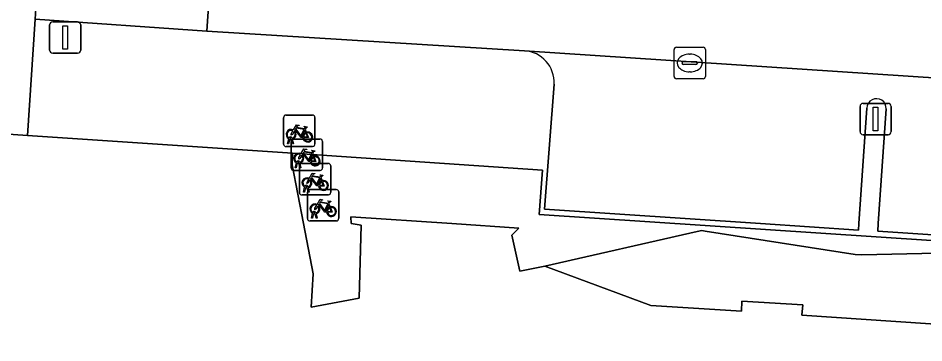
# Model space of a CAD drawing. Extents: x 161848 to 162726, y 385382 to 386521.
# Drawn here: x 161953.99 to 161982.82, y 385996.2 to 386006.55 of the extents above; entities that cross this region are included whole.
import ezdxf

# ---------------------------------------------------------------- set-up
doc = ezdxf.new("R2010")
doc.units = 0
for name, color, linetype in [('IMGEO_Fietsenrek', 7, 'Continuous'), ('IMGEO_Kolk', 7, 'Continuous'), ('IMGEO_Lichtmast', 7, 'Continuous'), ('IMGEO_Pand', 7, 'Continuous'), ('IMGEO_Pand_overbouw', 7, 'Continuous'), ('IMGEO_Parkeervlak_open', 7, 'Continuous'), ('IMGEO_Rijbaan_lokaal_open', 7, 'Continuous'), ('IMGEO_Voetpad_open', 7, 'Continuous')]:
    doc.layers.add(name, color=color, linetype=linetype)

msp = doc.modelspace()

# ---------------------------------------------------------------- linework, layer by layer
at = {"layer": 'IMGEO_Fietsenrek'}
for p, q in [((161962.438, 386002.533), (161962.438, 386003.374)), ((161962.438, 386003.374), (161962.438, 386002.533)), ((161962.513, 386003.458), (161963.354, 386003.458)), ((161963.354, 386003.458), (161962.513, 386003.458)), ((161963.438, 386003.383), (161963.438, 386002.542)), ((161963.438, 386002.542), (161963.438, 386003.383)), ((161962.707, 386002.725), (161962.708, 386002.718)), ((161963.125, 386003.007), (161963.161, 386002.912)), ((161963.363, 386002.458), (161962.522, 386002.458)), ((161962.522, 386002.458), (161963.363, 386002.458)), ((161962.565, 386002.542), (161962.604, 386002.702)), ((161962.599, 386002.542), (161962.565, 386002.542)), ((161962.634, 386002.69), (161962.599, 386002.542)), ((161962.676, 386002.714), (161962.675, 386002.718)), ((161962.679, 386001.771), (161962.679, 386002.612)), ((161962.679, 386002.612), (161962.679, 386001.771)), ((161962.717, 386002.542), (161962.683, 386002.684)), ((161962.715, 386002.688), (161962.75, 386002.542)), ((161962.75, 386002.542), (161962.717, 386002.542)), ((161962.754, 386002.696), (161963.595, 386002.696)), ((161963.595, 386002.696), (161962.754, 386002.696)), ((161963.679, 386002.621), (161963.679, 386001.78)), ((161963.679, 386001.78), (161963.679, 386002.621)), ((161963.366, 386002.245), (161963.402, 386002.15)), ((161962.806, 386001.78), (161962.845, 386001.94)), ((161962.875, 386001.928), (161962.84, 386001.78)), ((161962.917, 386001.952), (161962.916, 386001.956)), ((161962.958, 386001.78), (161962.924, 386001.922)), ((161962.948, 386001.963), (161962.949, 386001.956)), ((161962.956, 386001.926), (161962.991, 386001.78)), ((161963.016, 386001.917), (161963.857, 386001.917)), ((161963.857, 386001.917), (161963.016, 386001.917)), ((161963.604, 386001.696), (161962.763, 386001.696)), ((161962.763, 386001.696), (161963.604, 386001.696)), ((161962.84, 386001.78), (161962.806, 386001.78)), ((161962.941, 386000.992), (161962.941, 386001.833)), ((161962.941, 386001.833), (161962.941, 386000.992)), ((161962.991, 386001.78), (161962.958, 386001.78)), ((161963.941, 386001.842), (161963.941, 386001.001)), ((161963.941, 386001.001), (161963.941, 386001.842)), ((161963.628, 386001.466), (161963.664, 386001.371)), ((161963.068, 386001.001), (161963.107, 386001.161)), ((161963.102, 386001.001), (161963.068, 386001.001)), ((161963.137, 386001.149), (161963.102, 386001.001)), ((161963.179, 386001.173), (161963.178, 386001.177)), ((161963.22, 386001.001), (161963.186, 386001.143)), ((161963.195, 386000.161), (161963.195, 386001.002)), ((161963.195, 386001.002), (161963.195, 386000.161)), ((161963.21, 386001.184), (161963.211, 386001.177)), ((161963.218, 386001.147), (161963.253, 386001.001)), ((161963.253, 386001.001), (161963.22, 386001.001)), ((161963.27, 386001.086), (161964.111, 386001.086)), ((161964.111, 386001.086), (161963.27, 386001.086)), ((161964.195, 386001.011), (161964.195, 386000.17)), ((161964.195, 386000.17), (161964.195, 386001.011)), ((161963.866, 386000.917), (161963.025, 386000.917)), ((161963.025, 386000.917), (161963.866, 386000.917)), ((161963.882, 386000.635), (161963.918, 386000.54)), ((161963.322, 386000.17), (161963.361, 386000.33)), ((161963.356, 386000.17), (161963.322, 386000.17)), ((161963.391, 386000.318), (161963.356, 386000.17)), ((161963.433, 386000.342), (161963.432, 386000.346)), ((161963.474, 386000.17), (161963.44, 386000.312)), ((161963.464, 386000.353), (161963.465, 386000.346)), ((161963.472, 386000.316), (161963.507, 386000.17)), ((161963.507, 386000.17), (161963.474, 386000.17)), ((161964.12, 386000.086), (161963.279, 386000.086)), ((161963.279, 386000.086), (161964.12, 386000.086))]:
    msp.add_line(p, q, dxfattribs=at)
for points in [[(161962.751, 386002.984), (161962.846, 386003.148), (161962.932, 386003.134), (161962.934, 386003.125), (161962.878, 386003.114), (161962.851, 386003.069), (161963.107, 386003.028)], [(161963.094, 386003.003), (161962.837, 386003.044), (161962.82, 386003.015), (161962.987, 386002.795), (161963.094, 386003.003)], [(161963.107, 386003.028), (161963.132, 386003.077), (161963.126, 386003.081), (161963.103, 386003.085), (161963.091, 386003.092), (161963.09, 386003.095), (161963.092, 386003.1), (161963.187, 386003.085), (161963.189, 386003.075), (161963.179, 386003.062), (161963.167, 386003.056), (161963.153, 386003.062), (161963.125, 386003.007)], [(161962.772, 386002.932), (161962.72, 386002.842), (161962.68, 386002.817), (161962.681, 386002.864), (161962.736, 386002.958)], [(161963.047, 386002.74), (161962.997, 386002.74), (161962.806, 386002.991), (161962.787, 386002.959)], [(161963.142, 386002.905), (161963.112, 386002.982), (161963.003, 386002.764), (161963.046, 386002.764)], [(161963.076, 386002.764), (161963.196, 386002.763), (161963.152, 386002.877)], [(161963.172, 386002.884), (161963.227, 386002.739), (161963.077, 386002.739)], [(161963.013, 386002.17), (161962.961, 386002.08), (161962.921, 386002.055), (161962.922, 386002.102), (161962.977, 386002.196)], [(161962.992, 386002.222), (161963.087, 386002.386), (161963.173, 386002.372), (161963.175, 386002.363), (161963.119, 386002.352), (161963.092, 386002.307), (161963.348, 386002.266)], [(161963.288, 386001.978), (161963.238, 386001.978), (161963.047, 386002.229), (161963.028, 386002.197)], [(161963.335, 386002.241), (161963.078, 386002.282), (161963.061, 386002.253), (161963.228, 386002.033), (161963.335, 386002.241)], [(161963.383, 386002.143), (161963.353, 386002.22), (161963.244, 386002.002), (161963.287, 386002.002)], [(161963.348, 386002.266), (161963.373, 386002.315), (161963.367, 386002.319), (161963.344, 386002.323), (161963.332, 386002.33), (161963.331, 386002.333), (161963.333, 386002.338), (161963.428, 386002.323), (161963.43, 386002.313), (161963.42, 386002.3), (161963.408, 386002.294), (161963.394, 386002.3), (161963.366, 386002.245)], [(161963.317, 386002.002), (161963.437, 386002.001), (161963.393, 386002.115)], [(161963.413, 386002.122), (161963.468, 386001.977), (161963.318, 386001.977)], [(161963.254, 386001.443), (161963.349, 386001.607), (161963.435, 386001.593), (161963.437, 386001.584), (161963.381, 386001.573), (161963.354, 386001.528), (161963.61, 386001.487)], [(161963.275, 386001.391), (161963.223, 386001.301), (161963.183, 386001.276), (161963.184, 386001.323), (161963.239, 386001.417)], [(161963.55, 386001.199), (161963.5, 386001.199), (161963.309, 386001.45), (161963.29, 386001.418)], [(161963.597, 386001.462), (161963.34, 386001.503), (161963.323, 386001.474), (161963.49, 386001.254), (161963.597, 386001.462)], [(161963.645, 386001.364), (161963.615, 386001.441), (161963.506, 386001.223), (161963.549, 386001.223)], [(161963.579, 386001.223), (161963.699, 386001.222), (161963.655, 386001.336)], [(161963.675, 386001.343), (161963.73, 386001.198), (161963.58, 386001.198)], [(161963.61, 386001.487), (161963.635, 386001.536), (161963.629, 386001.54), (161963.606, 386001.544), (161963.594, 386001.551), (161963.593, 386001.554), (161963.595, 386001.559), (161963.69, 386001.544), (161963.692, 386001.534), (161963.682, 386001.521), (161963.67, 386001.515), (161963.656, 386001.521), (161963.628, 386001.466)], [(161963.508, 386000.612), (161963.603, 386000.776), (161963.689, 386000.762), (161963.691, 386000.753), (161963.635, 386000.742), (161963.608, 386000.697), (161963.864, 386000.656)], [(161963.864, 386000.656), (161963.889, 386000.705), (161963.883, 386000.709), (161963.86, 386000.713), (161963.848, 386000.72), (161963.847, 386000.723), (161963.849, 386000.728), (161963.944, 386000.713), (161963.946, 386000.703), (161963.936, 386000.69), (161963.924, 386000.684), (161963.91, 386000.69), (161963.882, 386000.635)], [(161963.529, 386000.56), (161963.477, 386000.47), (161963.437, 386000.445), (161963.438, 386000.492), (161963.493, 386000.586)], [(161963.804, 386000.368), (161963.754, 386000.368), (161963.563, 386000.619), (161963.544, 386000.587)], [(161963.851, 386000.631), (161963.594, 386000.672), (161963.577, 386000.643), (161963.744, 386000.423), (161963.851, 386000.631)], [(161963.899, 386000.533), (161963.869, 386000.61), (161963.76, 386000.392), (161963.803, 386000.392)], [(161963.833, 386000.392), (161963.953, 386000.391), (161963.909, 386000.505)], [(161963.929, 386000.512), (161963.984, 386000.367), (161963.834, 386000.367)]]:
    msp.add_lwpolyline(points, dxfattribs=at)
for centre, radius, start, end in [((161962.516, 386003.38), 0.0779, 92.4484, 184.2845), ((161962.516, 386003.38), 0.0779, 92.4484, 184.2845), ((161963.36, 386003.38), 0.0779, 2.4484, 94.2845), ((161963.36, 386003.38), 0.0779, 2.4484, 94.2845), ((161962.678, 386002.843), 0.159, 62.6766, 242.1369), ((161962.678, 386002.843), 0.129, 63.3192, 238.903), ((161962.658, 386002.714), 0.0499, 12.8025, 158.6934), ((161962.658, 386002.714), 0.0174, 12.8025, 163.4502), ((161962.678, 386002.843), 0.129, 283.6043, 43.4302), ((161962.678, 386002.843), 0.159, 283.5766, 46.6042), ((161963.205, 386002.759), 0.159, 113.3408, 178.3217), ((161963.205, 386002.759), 0.159, 187.0065, 105.7708), ((161963.205, 386002.759), 0.129, 113.923, 177.9556), ((161963.205, 386002.759), 0.129, 188.6715, 104.5883), ((161962.516, 386002.536), 0.0779, 182.4484, 274.2845), ((161962.516, 386002.536), 0.0779, 182.4484, 274.2845), ((161962.678, 386002.843), 0.159, 253.9967, 271.7867), ((161962.678, 386002.843), 0.129, 253.415, 269.0204), ((161962.757, 386002.618), 0.0779, 92.4484, 184.2845), ((161962.757, 386002.618), 0.0779, 92.4484, 184.2845), ((161963.36, 386002.536), 0.0779, 272.4484, 4.2845), ((161963.36, 386002.536), 0.0779, 272.4484, 4.2845), ((161963.601, 386002.618), 0.0779, 2.4484, 94.2845), ((161963.601, 386002.618), 0.0779, 2.4484, 94.2845), ((161962.919, 386002.081), 0.159, 62.6766, 242.1369), ((161962.919, 386002.081), 0.129, 63.3192, 238.903), ((161962.919, 386002.081), 0.129, 283.6043, 43.4302), ((161962.919, 386002.081), 0.159, 283.5766, 46.6042), ((161963.446, 386001.997), 0.159, 187.0065, 105.7708), ((161962.899, 386001.952), 0.0499, 12.8025, 158.6934), ((161962.919, 386002.081), 0.159, 253.9967, 271.7867), ((161962.899, 386001.952), 0.0174, 12.8025, 163.4502), ((161962.919, 386002.081), 0.129, 253.415, 269.0204), ((161963.019, 386001.839), 0.0779, 92.4484, 184.2845), ((161963.019, 386001.839), 0.0779, 92.4484, 184.2845), ((161963.446, 386001.997), 0.159, 113.3408, 178.3217), ((161963.446, 386001.997), 0.129, 113.923, 177.9556), ((161963.446, 386001.997), 0.129, 188.6715, 104.5883), ((161963.863, 386001.839), 0.0779, 2.4484, 94.2845), ((161963.863, 386001.839), 0.0779, 2.4484, 94.2845), ((161962.757, 386001.774), 0.0779, 182.4484, 274.2845), ((161962.757, 386001.774), 0.0779, 182.4484, 274.2845), ((161963.601, 386001.774), 0.0779, 272.4484, 4.2845), ((161963.601, 386001.774), 0.0779, 272.4484, 4.2845), ((161963.181, 386001.302), 0.159, 62.6766, 242.1369), ((161963.181, 386001.302), 0.129, 63.3192, 238.903), ((161963.181, 386001.302), 0.129, 283.6043, 43.4302), ((161963.181, 386001.302), 0.159, 283.5766, 46.6042), ((161963.708, 386001.218), 0.159, 113.3408, 178.3217), ((161963.708, 386001.218), 0.159, 187.0065, 105.7708), ((161963.708, 386001.218), 0.129, 113.923, 177.9556), ((161963.708, 386001.218), 0.129, 188.6715, 104.5883), ((161963.019, 386000.995), 0.0779, 182.4484, 274.2845), ((161963.019, 386000.995), 0.0779, 182.4484, 274.2845), ((161963.161, 386001.173), 0.0499, 12.8025, 158.6934), ((161963.181, 386001.302), 0.159, 253.9967, 271.7867), ((161963.161, 386001.173), 0.0174, 12.8025, 163.4502), ((161963.181, 386001.302), 0.129, 253.415, 269.0204), ((161963.273, 386001.008), 0.0779, 92.4484, 184.2845), ((161963.273, 386001.008), 0.0779, 92.4484, 184.2845), ((161963.863, 386000.995), 0.0779, 272.4484, 4.2845), ((161963.863, 386000.995), 0.0779, 272.4484, 4.2845), ((161964.117, 386001.008), 0.0779, 2.4484, 94.2845), ((161964.117, 386001.008), 0.0779, 2.4484, 94.2845), ((161963.435, 386000.471), 0.159, 62.6766, 242.1369), ((161963.435, 386000.471), 0.129, 63.3192, 238.903), ((161963.435, 386000.471), 0.129, 283.6043, 43.4302), ((161963.435, 386000.471), 0.159, 283.5766, 46.6042), ((161963.962, 386000.387), 0.159, 113.3408, 178.3217), ((161963.962, 386000.387), 0.159, 187.0065, 105.7708), ((161963.962, 386000.387), 0.129, 113.923, 177.9556), ((161963.962, 386000.387), 0.129, 188.6715, 104.5883), ((161963.273, 386000.164), 0.0779, 182.4484, 274.2845), ((161963.273, 386000.164), 0.0779, 182.4484, 274.2845), ((161963.415, 386000.342), 0.0499, 12.8025, 158.6934), ((161963.435, 386000.471), 0.159, 253.9967, 271.7867), ((161963.415, 386000.342), 0.0174, 12.8025, 163.4502), ((161963.435, 386000.471), 0.129, 253.415, 269.0204), ((161964.117, 386000.164), 0.0779, 272.4484, 4.2845), ((161964.117, 386000.164), 0.0779, 272.4484, 4.2845)]:
    msp.add_arc(centre, radius, start, end, dxfattribs=at)
at = {"layer": 'IMGEO_Kolk'}
for p, q in [((161974.945, 386005.617), (161975.797, 386005.617)), ((161974.87, 386004.691), (161974.87, 386005.543)), ((161975.358, 386005.397), (161975.383, 386005.397)), ((161975.871, 386005.543), (161975.871, 386004.691)), ((161975.129, 386005.111), (161975.129, 386005.123)), ((161975.567, 386005.074), (161975.169, 386005.074)), ((161975.172, 386005.16), (161975.57, 386005.16)), ((161975.613, 386005.123), (161975.613, 386005.111)), ((161975.381, 386004.837), (161975.356, 386004.837)), ((161975.797, 386004.617), (161974.945, 386004.617))]:
    msp.add_line(p, q, dxfattribs=at)
for points in [[(161974.945, 386005.617), (161975.797, 386005.617)], [(161974.87, 386004.691), (161974.87, 386005.543)], [(161975.871, 386005.543), (161975.871, 386004.691)], [(161975.797, 386004.617), (161974.945, 386004.617)]]:
    msp.add_lwpolyline(points, dxfattribs=at)
for centre, radius, start, end in [((161974.947, 386005.541), 0.0765, 91.552, 178.448), ((161974.947, 386005.541), 0.0765, 91.552, 178.448), ((161975.795, 386005.541), 0.0765, 1.552, 88.448), ((161975.795, 386005.541), 0.0765, 1.552, 88.448), ((161975.169, 386005.12), 0.0403, 85.8775, 175.7526), ((161975.166, 386005.11), 0.0366, 178.938, 274.7102), ((161975.57, 386005.117), 0.043, 264.8664, 352.4533), ((161975.574, 386005.122), 0.0386, 1.7309, 96.639), ((161974.947, 386004.693), 0.0765, 181.552, 268.448), ((161974.947, 386004.693), 0.0765, 181.552, 268.448), ((161975.795, 386004.693), 0.0765, 271.552, 358.448), ((161975.795, 386004.693), 0.0765, 271.552, 358.448)]:
    msp.add_arc(centre, radius, start, end, dxfattribs=at)
for centre, major_axis, ratio, start_param, end_param in [((161975.357, 386005.117), (-0.387, 0.002), 0.722429, 4.712389, 7.853982), ((161975.382, 386005.117), (-0.39, 0.002), 0.717154, 1.570796, 4.712389)]:
    msp.add_ellipse(centre, major_axis=major_axis, ratio=ratio, start_param=start_param, end_param=end_param, dxfattribs=at)
at = {"layer": 'IMGEO_Lichtmast'}
for p, q in [((161954.99, 386005.529), (161954.99, 386006.329)), ((161954.99, 386006.329), (161954.99, 386005.529)), ((161955.09, 386006.429), (161955.88, 386006.429)), ((161955.88, 386006.429), (161955.09, 386006.429)), ((161955.98, 386006.329), (161955.98, 386005.529)), ((161955.98, 386005.529), (161955.98, 386006.329)), ((161955.88, 386005.429), (161955.09, 386005.429)), ((161955.09, 386005.429), (161955.88, 386005.429)), ((161980.792, 386002.93), (161980.792, 386003.73)), ((161980.792, 386003.73), (161980.792, 386002.93)), ((161980.892, 386003.83), (161981.682, 386003.83)), ((161981.682, 386003.83), (161980.892, 386003.83)), ((161981.782, 386003.73), (161981.782, 386002.93)), ((161981.782, 386002.93), (161981.782, 386003.73)), ((161981.682, 386002.83), (161980.892, 386002.83)), ((161980.892, 386002.83), (161981.682, 386002.83))]:
    msp.add_line(p, q, dxfattribs=at)
for points in [[(161955.41, 386006.304), (161955.56, 386006.304), (161955.56, 386005.554), (161955.41, 386005.554), (161955.41, 386006.304)], [(161981.212, 386003.705), (161981.362, 386003.705), (161981.362, 386002.955), (161981.212, 386002.955), (161981.212, 386003.705)]]:
    msp.add_lwpolyline(points, dxfattribs=at)
for centre, start, end in [((161955.09, 386006.329), 90, 180), ((161955.09, 386006.329), 90, 180), ((161955.88, 386006.329), 0, 90), ((161955.88, 386006.329), 360, 90), ((161955.09, 386005.529), 180, 270), ((161955.09, 386005.529), 180, 270), ((161955.88, 386005.529), 270, 0), ((161955.88, 386005.529), 270, 0), ((161980.892, 386003.73), 90, 180), ((161980.892, 386003.73), 90, 180), ((161981.682, 386003.73), 0, 90), ((161981.682, 386003.73), 360, 90), ((161980.892, 386002.93), 180, 270), ((161980.892, 386002.93), 180, 270), ((161981.682, 386002.93), 270, 0), ((161981.682, 386002.93), 270, 0)]:
    msp.add_arc(centre, 0.1, start, end, dxfattribs=at)
at = {"layer": 'IMGEO_Pand'}
msp.add_lwpolyline([(161992.01, 385996.201), (161978.942, 385997.086), (161978.967, 385997.409), (161977.024, 385997.525), (161977.012, 385997.212), (161974.128, 385997.388), (161970.751, 385998.643), (161969.956, 385998.483), (161969.708, 385999.638), (161969.929, 385999.853), (161967.798, 386000), (161964.58, 386000.222), (161964.591, 386000), (161964.908, 385999.948), (161964.849, 385997.626), (161963.316, 385997.336), (161963.377, 385998.399), (161963.069, 386000), (161962.708, 386001.878), (161962.72, 386002.241), (161954.28, 386002.809), (161952.446, 386002.932)], dxfattribs=at)
at = {"layer": 'IMGEO_Pand_overbouw'}
msp.add_lwpolyline([(161985.639, 385999.109), (161980.843, 385999.007), (161980.638, 385999.017), (161975.864, 385999.761), (161975.752, 385999.778), (161975.606, 385999.745), (161970.751, 385998.643), (161974.128, 385997.388), (161977.012, 385997.212), (161977.024, 385997.525), (161978.967, 385997.409), (161978.942, 385997.086), (161992.01, 385996.201)], dxfattribs=at)
at = {"layer": 'IMGEO_Parkeervlak_open'}
for points in [[(161960.168, 386023.656), (161955.692, 386023.943), (161954.625, 386008.052), (161954.524, 386006.517), (161959.999, 386006.135), (161960.651, 386015.914)], [(162022.818, 386001.933), (162000, 386003.528), (161970.104, 386005.509)], [(161971.054, 386004.443), (161970.747, 386000.462), (161977.618, 386000), (161980.741, 385999.79), (161980.756, 386000), (161981.01, 386003.681)], [(161981.619, 386003.653), (161981.369, 386000), (161981.352, 385999.758), (162000, 385998.519), (162001.314, 385998.432), (162001.411, 386000), (162001.556, 386002.323)]]:
    msp.add_lwpolyline(points, dxfattribs=at)
for centre, radius, start, end in [((161970.032, 386004.489), 1.023, 357.4369, 85.9768), ((161981.315, 386003.675), 0.305, 355.7894, 178.9458)]:
    msp.add_arc(centre, radius, start, end, dxfattribs=at)
at = {"layer": 'IMGEO_Rijbaan_lokaal_open'}
msp.add_lwpolyline([(161965.521, 386015.701), (161960.651, 386015.914), (161959.999, 386006.135), (161970.104, 386005.509), (162000, 386003.528), (162022.818, 386001.933), (162023.151, 386006.999), (162020.995, 386007.103), (162000, 386008.592)], dxfattribs=at)
at = {"layer": 'IMGEO_Voetpad_open'}
for points in [[(161952.446, 386002.932), (161954.28, 386002.809), (161954.524, 386006.517), (161954.625, 386008.052), (161946.445, 386008.616)], [(161970.104, 386005.509), (161959.999, 386006.135), (161954.524, 386006.517), (161954.28, 386002.809), (161962.72, 386002.241), (161970.682, 386001.705), (161970.571, 386000.289), (162017.169, 385997.206), (162017.182, 385997.385), (162001.922, 385998.394), (162002.024, 386000), (162002.171, 386002.292)], [(161981.01, 386003.681), (161980.756, 386000), (161980.741, 385999.79), (161977.618, 386000), (161970.747, 386000.462), (161971.054, 386004.443)], [(162001.556, 386002.323), (162001.411, 386000), (162001.314, 385998.432), (162000, 385998.519), (161981.352, 385999.758), (161981.369, 386000), (161981.619, 386003.653)], [(162017.169, 385997.206), (161970.571, 386000.289), (161970.682, 386001.705), (161962.72, 386002.241), (161962.708, 386001.878), (161963.069, 386000), (161963.377, 385998.399), (161963.316, 385997.336), (161964.849, 385997.626), (161964.908, 385999.948), (161964.591, 386000), (161964.58, 386000.222), (161967.798, 386000), (161969.929, 385999.853), (161969.708, 385999.638), (161969.956, 385998.483), (161970.751, 385998.643), (161975.606, 385999.745), (161975.752, 385999.778), (161975.864, 385999.761), (161980.638, 385999.017), (161980.843, 385999.007), (161985.639, 385999.109)], [(161985.639, 385999.109), (161980.843, 385999.007), (161980.638, 385999.017), (161975.864, 385999.761), (161975.752, 385999.778), (161975.606, 385999.745), (161970.751, 385998.643), (161974.128, 385997.388), (161977.012, 385997.212), (161977.024, 385997.525), (161978.967, 385997.409), (161978.942, 385997.086), (161992.01, 385996.201)]]:
    msp.add_lwpolyline(points, dxfattribs=at)
for centre, radius, start, end in [((161970.032, 386004.489), 1.023, 357.4369, 85.9768), ((161981.315, 386003.675), 0.305, 355.7894, 178.9458)]:
    msp.add_arc(centre, radius, start, end, dxfattribs=at)

doc.saveas('drawing.dxf')
